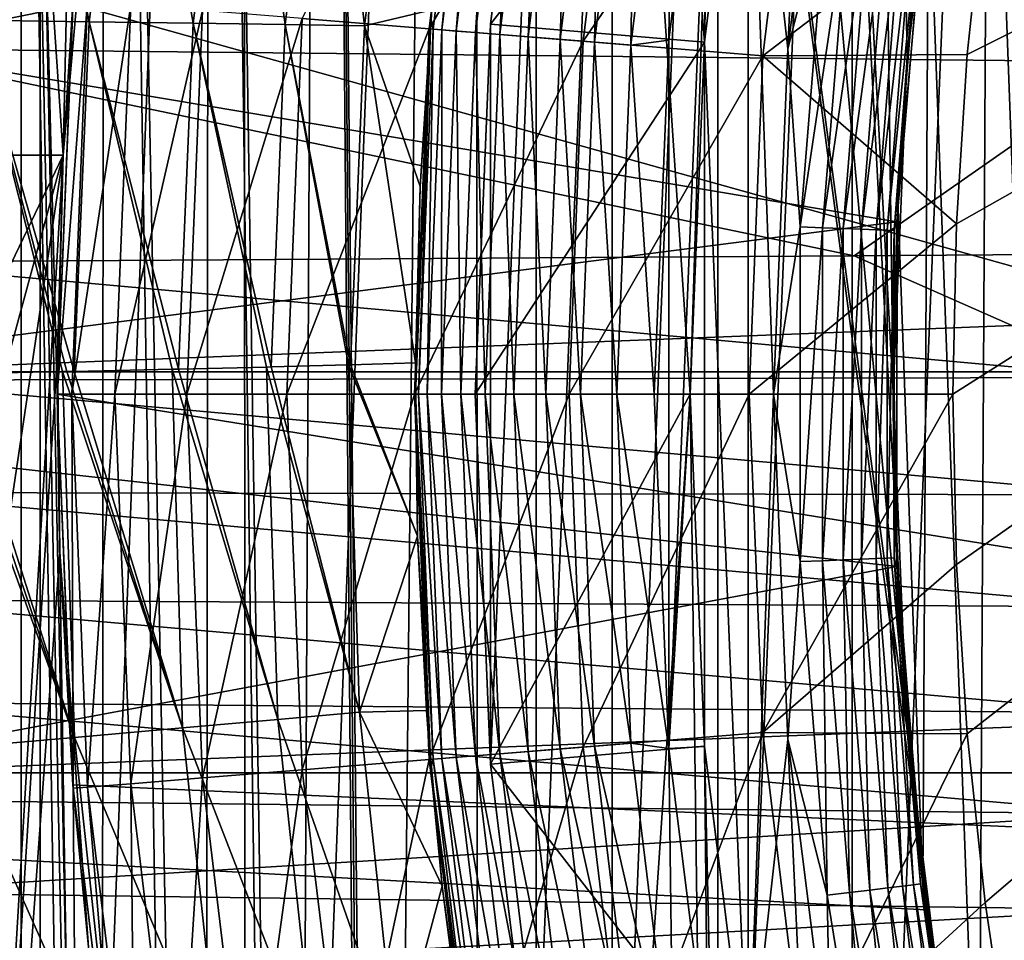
# Model space of a CAD drawing. Header units: metres. Extents: x -104 to 104, y -68 to 90.
# Tile 502 of 656: x -20.66 to -16.53, y 42 to 45.85. Entities that reach past the tile are written whole.
import ezdxf

# ---------------------------------------------------------------- set-up
doc = ezdxf.new("R2010")
doc.units = ezdxf.units.M
doc.layers.add('solid_FIT-BATH-153_SW0002', color=7, linetype='CONTINUOUS')

msp = doc.modelspace()

# ---------------------------------------------------------------- linework, layer by layer
at = {"layer": 'solid_FIT-BATH-153_SW0002'}
for points in [[(-17.204029, 59.550632, -4.703498), (-17.792608, 58.860416, -4.703498), (-16.999987, 44.293411, -4.703498)], [(-17.204029, 59.550632, -4.703498), (-16.941282, 45.696682, -4.703498), (-16.767113, 47.089844, -4.703498)], [(-17.204029, 59.550632, -4.703498), (-16.999987, 44.293411, -4.703498), (-16.941282, 45.696682, -4.703498)], [(-17.788935, 45.760307, 8.296501), (-17.657932, 59.023483, 8.296501), (-18.742653, 57.616692, 8.296501)], [(-17.788935, 45.760307, 8.296501), (-17.606535, 47.223522, 8.296501), (-17.657932, 59.023483, 8.296501)], [(-17.792608, 58.860416, -4.703498), (-18.352581, 58.14867, -4.703498), (-16.942484, 42.889103, -4.703498)], [(-17.792608, 58.860416, -4.703498), (-16.942484, 42.889103, -4.703498), (-16.999987, 44.293411, -4.703498)], [(-18.352581, 58.14867, -4.703498), (-18.885019, 57.414021, -4.703498), (-16.942484, 42.889103, -4.703498)], [(-18.742653, 57.616692, 8.296501), (-19.715815, 56.130165, 8.296501), (-19.714703, 32.439678, 8.296501)], [(-18.742653, 57.616692, 8.296501), (-19.714703, 32.439678, 8.296501), (-18.741398, 30.953238, 8.296501)], [(-17.85, 44.28587, 8.296501), (-18.742653, 57.616692, 8.296501), (-18.741398, 30.953238, 8.296501)], [(-17.85, 44.28587, 8.296501), (-17.788935, 45.760307, 8.296501), (-18.742653, 57.616692, 8.296501)], [(-18.885019, 57.414021, -4.703498), (-19.388058, 56.659203, -4.703498), (-19.145222, 31.785889, -4.703498)], [(-18.885019, 57.414021, -4.703498), (-19.145222, 31.785889, -4.703498), (-16.769373, 41.495667, -4.703498)], [(-18.885019, 57.414021, -4.703498), (-16.769373, 41.495667, -4.703498), (-16.942484, 42.889103, -4.703498)], [(-19.388058, 56.659203, -4.703498), (-19.860189, 55.886227, -4.703498), (-19.508188, 32.77861, -4.703498)], [(-19.388058, 56.659203, -4.703498), (-19.508188, 32.77861, -4.703498), (-19.184099, 31.90819, -4.703498)], [(-19.388058, 56.659203, -4.703498), (-19.164806, 31.84791, -4.703498), (-19.145222, 31.785889, -4.703498)], [(-19.388058, 56.659203, -4.703498), (-19.184099, 31.90819, -4.703498), (-19.164806, 31.84791, -4.703498)], [(-19.715815, 56.130165, 8.296501), (-20.571894, 54.571682, 8.296501), (-20.570929, 33.998077, 8.296501)], [(-19.715815, 56.130165, 8.296501), (-20.570929, 33.998077, 8.296501), (-19.714703, 32.439678, 8.296501)], [(-19.860189, 55.886227, -4.703498), (-20.302286, 55.093796, -4.703498), (-19.881319, 33.629669, -4.703498)], [(-19.860189, 55.886227, -4.703498), (-19.881319, 33.629669, -4.703498), (-19.551287, 32.884457, -4.703498)], [(-19.860189, 55.886227, -4.703498), (-19.551287, 32.884457, -4.703498), (-19.508188, 32.77861, -4.703498)], [(-20.302286, 55.093796, -4.703498), (-20.71257, 54.285229, -4.703498), (-20.314205, 34.456375, -4.703498)], [(-20.302286, 55.093796, -4.703498), (-20.314205, 34.456375, -4.703498), (-19.954416, 33.779957, -4.703498)], [(-20.302286, 55.093796, -4.703498), (-19.954416, 33.779957, -4.703498), (-19.881319, 33.629669, -4.703498)], [(-20.571894, 54.571682, 8.296501), (-21.30444, 52.952991, 8.296501), (-21.303623, 35.616695, 8.296501)], [(-20.571894, 54.571682, 8.296501), (-21.303623, 35.616695, 8.296501), (-20.570929, 33.998077, 8.296501)], [(-20.71257, 54.285229, -4.703498), (-20.803902, 35.251987, -4.703498), (-20.39381, 34.594349, -4.703498)], [(-20.71257, 54.285229, -4.703498), (-20.39381, 34.594349, -4.703498), (-20.314205, 34.456375, -4.703498)], [(-20.29458, 53.406811, 46.28442), (-20.475595, 45.285889, 43.296501), (-20.921442, 51.858166, 45.71463)], [(-20.331944, 46.9044, 43.891998), (-20.475595, 45.285889, 43.296501), (-20.29458, 53.406811, 46.28442)], [(-16.489872, 53.210293, 37.479431), (-16.489872, 35.361481, 37.479431), (-17.170835, 36.754303, 37.479431)], [(-16.489872, 53.210293, 37.479431), (-17.170835, 36.754303, 37.479431), (-17.170835, 51.817474, 37.479431)], [(-20.921442, 51.858166, 45.71463), (-20.475595, 45.285889, 43.296501), (-22.227516, 45.285889, 43.296501)], [(-17.170835, 51.817474, 37.479431), (-17.170835, 36.754303, 37.479431), (-17.734125, 38.198124, 37.479431)], [(-17.170835, 51.817474, 37.479431), (-17.734125, 38.198124, 37.479431), (-17.734125, 50.37365, 37.479431)], [(-6.5, 50.785889, 50.796501), (-16.734707, 44.9986, 50.796501), (-16.749968, 44.285889, 50.796501)], [(-6.5, 50.785889, 50.796501), (-16.749968, 44.285889, 50.796501), (-16.734707, 43.573174, 50.796501)], [(-6.5, 50.785889, 50.796501), (-16.689507, 45.707691, 50.796501), (-16.734707, 44.9986, 50.796501)], [(-6.5, 50.785889, 50.796501), (-16.734707, 43.573174, 50.796501), (-16.689507, 42.864082, 50.796501)], [(-6.5, 50.785889, 50.796501), (-16.614359, 46.4132, 50.796501), (-16.689507, 45.707691, 50.796501)], [(-6.5, 50.785889, 50.796501), (-16.689507, 42.864082, 50.796501), (-16.614359, 42.158569, 50.796501)], [(-6.5, 50.785889, 50.796501), (-16.614359, 42.158569, 50.796501), (-16.509022, 41.45533, 50.796501)], [(-17.734125, 50.37365, 37.479431), (-17.734125, 38.198124, 37.479431), (-18.176113, 39.682758, 37.479431)], [(-17.734125, 50.37365, 37.479431), (-18.176113, 39.682758, 37.479431), (-18.176113, 48.889015, 37.479431)], [(-20.651009, 38.304047, 37.796501), (-20.651012, 50.267715, 37.796501), (-20.875303, 49.430862, 37.796501)], [(-20.651009, 38.304047, 37.796501), (-20.393333, 37.476974, 37.796501), (-20.651012, 50.267715, 37.796501)], [(-20.5, 44.285889, 37.796501), (-20.651012, 50.267715, 37.796501), (-20.393333, 37.476974, 37.796501)], [(-20.433395, 45.936699, 37.796501), (-20.651012, 50.267715, 37.796501), (-20.5, 44.285889, 37.796501)], [(-20.875299, 39.140896, 37.796501), (-20.651009, 38.304047, 37.796501), (-20.875303, 49.430862, 37.796501)], [(-16.286783, 39.413715, -6.203498), (-16.232595, 49.335636, -6.203498), (-16.601229, 47.946217, -6.203498)], [(-18.176113, 48.889015, 37.479431), (-18.176113, 39.682758, 37.479431), (-18.494219, 41.199444, 37.479431)], [(-18.176113, 48.889015, 37.479431), (-18.494219, 41.199444, 37.479431), (-18.494219, 47.372334, 37.479431)], [(-17.4401, 45.731792, 7.096502), (-17.303858, 48.667538, 7.096502), (-17.606529, 47.223553, 7.096502)], [(-17.4401, 45.731792, 7.096502), (-17.261183, 47.166676, 7.096502), (-17.303858, 48.667538, 7.096502)], [(-16.640156, 40.806927, -6.203498), (-16.601229, 47.946217, -6.203498), (-16.851313, 46.529305, -6.203498)], [(-16.286783, 39.413715, -6.203498), (-16.601229, 47.946217, -6.203498), (-16.640156, 40.806927, -6.203498)], [(-19.474634, 45.85804, 45.265484), (-18.941921, 45.815033, 46.727985), (-18.757454, 47.334263, 46.727985)], [(-18.757454, 47.334263, 46.727985), (-18.941921, 45.815033, 46.727985), (-18.119225, 47.230541, 48.144478)], [(-18.494219, 47.372334, 37.479431), (-18.494219, 41.199444, 37.479431), (-18.685963, 42.737999, 37.479431)], [(-18.494219, 47.372334, 37.479431), (-18.685963, 42.737999, 37.479431), (-18.685963, 45.833775, 37.479431)], [(-18.685953, 45.83432, 36.796501), (-18.494219, 47.372334, 37.479431), (-18.685963, 45.833775, 37.479431)], [(-18.685953, 45.83432, 36.796501), (-18.494255, 47.37215, 36.796501), (-18.494219, 47.372334, 37.479431)], [(-17.606556, 47.223862, 35.896503), (-18.494255, 47.37215, 36.796501), (-18.685953, 45.83432, 36.796501)], [(-20.848488, 45.852184, 14.920527), (-20.663439, 47.30661, 14.934893), (-20.366219, 45.845055, 15.381968)], [(-20.663439, 47.30661, 14.934893), (-20.184126, 47.282608, 15.395994), (-20.366219, 45.845055, 15.381968)], [(-18.741997, 47.33176, 28.451694), (-18.926311, 45.813778, 28.451694), (-18.935106, 45.854897, 28.296501)], [(-18.889942, 45.810841, 28.604473), (-18.926311, 45.813778, 28.451694), (-18.741997, 47.33176, 28.451694)], [(-18.889942, 45.810841, 28.604473), (-18.741997, 47.33176, 28.451694), (-18.70598, 47.325905, 28.604473)], [(-18.889942, 45.810841, 28.604473), (-18.70598, 47.325905, 28.604473), (-18.830175, 45.806015, 28.749653)], [(-18.70598, 47.325905, 28.604473), (-18.646795, 47.316288, 28.749653), (-18.830175, 45.806015, 28.749653)], [(-18.830175, 45.806015, 28.749653), (-18.646795, 47.316288, 28.749653), (-18.748486, 45.799423, 28.883652)], [(-18.646795, 47.316288, 28.749653), (-18.565901, 47.303139, 28.883652), (-18.748486, 45.799423, 28.883652)], [(-18.748486, 45.799423, 28.883652), (-18.565901, 47.303139, 28.883652), (-18.646889, 45.791222, 29.003164)], [(-18.565901, 47.303139, 28.883652), (-18.465294, 47.286789, 29.003164), (-18.646889, 45.791222, 29.003164)], [(-20.366219, 45.845055, 15.381968), (-20.184126, 47.282608, 15.395994), (-19.931164, 45.838581, 15.889593)], [(-20.184126, 47.282608, 15.395994), (-19.751755, 47.26075, 15.90332), (-19.931164, 45.838581, 15.889593)], [(-19.931164, 45.838581, 15.889593), (-19.751755, 47.26075, 15.90332), (-19.546156, 45.832909, 16.437679)], [(-19.751755, 47.26075, 15.90332), (-19.369137, 47.241261, 16.45113), (-19.546156, 45.832909, 16.437679)], [(-18.646889, 45.791222, 29.003164), (-18.465294, 47.286789, 29.003164), (-18.527891, 45.781612, 29.105242)], [(-18.465294, 47.286789, 29.003164), (-18.347454, 47.267639, 29.105242), (-18.527891, 45.781612, 29.105242)], [(-18.527891, 45.781612, 29.105242), (-18.347454, 47.267639, 29.105242), (-18.394428, 45.77084, 29.187365)], [(-18.347454, 47.267639, 29.105242), (-18.215292, 47.246162, 29.187365), (-18.394428, 45.77084, 29.187365)], [(-19.546156, 45.832909, 16.437679), (-19.369137, 47.241261, 16.45113), (-19.213848, 45.828197, 17.020258)], [(-19.369137, 47.241261, 16.45113), (-19.038937, 47.224369, 17.033419), (-19.213848, 45.828197, 17.020258)], [(-19.213848, 45.828197, 17.020258), (-19.038937, 47.224369, 17.033419), (-18.9317, 45.895477, 17.62771)], [(-18.941921, 45.815033, 46.727985), (-18.297415, 45.763004, 48.144478), (-18.119225, 47.230541, 48.144478)], [(-17.789034, 45.759911, 35.896503), (-17.606556, 47.223862, 35.896503), (-18.685953, 45.83432, 36.796501)], [(-18.394428, 45.77084, 29.187365), (-18.215292, 47.246162, 29.187365), (-18.249796, 45.759163, 29.247509)], [(-18.119225, 47.230541, 48.144478), (-18.297415, 45.763004, 48.144478), (-17.374159, 47.109455, 49.506374)], [(-18.215292, 47.246162, 29.187365), (-18.072067, 47.222885, 29.247509), (-18.249796, 45.759163, 29.247509)], [(-18.249796, 45.759163, 29.247509), (-18.072067, 47.222885, 29.247509), (-18.097559, 45.746876, 29.284189)], [(-18.072067, 47.222885, 29.247509), (-17.921314, 47.198383, 29.284189), (-18.097559, 45.746876, 29.284189)], [(-17.938915, 42.8032, 29.296501), (-17.938919, 45.768539, 29.296501), (-17.755491, 47.241604, 29.296501)], [(-17.921314, 47.198383, 29.284189), (-17.755491, 47.241604, 29.296501), (-17.938919, 45.768539, 29.296501)], [(-17.938915, 42.8032, 29.296501), (-17.755491, 47.241604, 29.296501), (-17.85, 44.285904, 29.296501)], [(-17.755491, 47.241604, 29.296501), (-17.788933, 45.760342, 29.296501), (-17.85, 44.285904, 29.296501)], [(-17.606529, 47.223553, 29.296501), (-17.606556, 47.223862, 35.896503), (-17.789034, 45.759911, 35.896503)], [(-17.788933, 45.760342, 29.296501), (-17.606529, 47.223553, 29.296501), (-17.789034, 45.759911, 35.896503)], [(-17.606529, 47.223553, 7.096502), (-17.606535, 47.223522, 8.296501), (-17.788935, 45.760307, 8.296501)], [(-17.788933, 45.760342, 7.096502), (-17.606529, 47.223553, 7.096502), (-17.788935, 45.760307, 8.296501)], [(-17.755491, 47.241604, 29.296501), (-17.606529, 47.223553, 29.296501), (-17.788933, 45.760342, 29.296501)], [(-17.606535, 41.348255, 7.096502), (-17.606529, 47.223553, 7.096502), (-17.788933, 45.760342, 7.096502)], [(-17.5, 44.2859, 7.096502), (-17.606529, 47.223553, 7.096502), (-17.606535, 41.348255, 7.096502)], [(-17.5, 44.2859, 7.096502), (-17.4401, 45.731792, 7.096502), (-17.606529, 47.223553, 7.096502)], [(-18.097559, 45.746876, 29.284189), (-17.921314, 47.198383, 29.284189), (-17.938919, 45.768539, 29.296501)], [(-17.276144, 46.383591, 7.087009), (-17.261183, 47.166676, 7.096502), (-17.4401, 45.731792, 7.096502)], [(-18.297415, 45.763004, 48.144478), (-17.545023, 45.702263, 49.506374), (-17.374159, 47.109455, 49.506374)], [(-17.374159, 47.109455, 49.506374), (-17.545023, 45.702263, 49.506374), (-16.614359, 46.4132, 50.796501)], [(-16.851313, 46.529305, -6.203498), (-16.767113, 47.089844, -4.703498), (-16.941282, 45.696682, -4.703498)], [(-20.331944, 46.9044, 43.891998), (-20.43469, 45.920563, 69.796501), (-20.475595, 45.285889, 43.296501)], [(-21.330763, 46.855053, -22.297564), (-15.998079, 46.802681, -22.362556), (-21.330763, 45.732765, -22.283442)], [(-15.998079, 46.802681, -22.362556), (-15.998079, 45.677025, -22.349876), (-21.330763, 45.732765, -22.283442)], [(-6.5, 46.543247, 69.796501), (-6.5, 42.02853, 69.796501), (-20.43469, 45.920563, 69.796501)], [(-16.980547, 45.097271, -6.203498), (-16.851313, 46.529305, -6.203498), (-16.941282, 45.696682, -4.703498)], [(-16.87475, 42.226074, -6.203498), (-16.851313, 46.529305, -6.203498), (-16.980547, 45.097271, -6.203498)], [(-16.640156, 40.806927, -6.203498), (-16.851313, 46.529305, -6.203498), (-16.87475, 42.226074, -6.203498)], [(-16.862316, 46.445087, 1.296502), (-16.984623, 45.007114, 1.296502), (-22.935474, 46.009861, 1.296502)], [(-16.938757, 45.727589, 6.596502), (-16.984623, 45.007114, 1.296502), (-16.862316, 46.445087, 1.296502)], [(-16.938757, 45.727589, 6.596502), (-16.862316, 46.445087, 1.296502), (-16.862307, 46.44519, 6.596502)], [(-16.938757, 45.727589, 6.596502), (-16.862307, 46.44519, 6.596502), (-16.885588, 46.33617, 6.694047)], [(-17.545023, 45.702263, 49.506374), (-16.689507, 45.707691, 50.796501), (-16.614359, 46.4132, 50.796501)], [(-17.276144, 46.383591, 7.087009), (-17.4401, 45.731792, 7.096502), (-17.388918, 44.986637, 7.087009)], [(-17.276144, 46.383591, 7.087009), (-17.388918, 44.986637, 7.087009), (-17.182909, 46.372272, 7.058629)], [(-17.388918, 44.986637, 7.087009), (-17.295074, 44.982857, 7.058629), (-17.182909, 46.372272, 7.058629)], [(-17.182909, 46.372272, 7.058629), (-17.295074, 44.982857, 7.058629), (-17.09697, 46.361835, 7.012455)], [(-17.295074, 44.982857, 7.058629), (-17.208574, 44.97937, 7.012455), (-17.09697, 46.361835, 7.012455)], [(-17.09697, 46.361835, 7.012455), (-17.208574, 44.97937, 7.012455), (-17.021637, 46.352688, 6.950263)], [(-17.208574, 44.97937, 7.012455), (-17.13275, 44.976315, 6.950263), (-17.021637, 46.352688, 6.950263)], [(-17.021637, 46.352688, 6.950263), (-17.13275, 44.976315, 6.950263), (-16.95981, 46.345181, 6.87445)], [(-17.13275, 44.976315, 6.950263), (-17.070518, 44.973808, 6.87445), (-16.95981, 46.345181, 6.87445)], [(-16.95981, 46.345181, 6.87445), (-17.070518, 44.973808, 6.87445), (-16.913872, 46.339603, 6.787934)], [(-17.070518, 44.973808, 6.87445), (-17.024281, 44.971943, 6.787934), (-16.913872, 46.339603, 6.787934)], [(-16.913872, 46.339603, 6.787934), (-17.024281, 44.971943, 6.787934), (-16.885588, 46.33617, 6.694047)], [(-17.024281, 44.971943, 6.787934), (-16.995813, 44.970795, 6.694047), (-16.885588, 46.33617, 6.694047)], [(-16.938757, 45.727589, 6.596502), (-16.885588, 46.33617, 6.694047), (-16.995813, 44.970795, 6.694047)], [(-21.449781, 44.379948, 72.796501), (21.37652, 46.059441, 72.796501), (-21.37652, 46.059444, 72.796501)], [(-21.449781, 44.379948, 72.796501), (21.449781, 44.37994, 72.796501), (21.37652, 46.059441, 72.796501)], [(-16.984623, 45.007114, 1.296502), (-23.00013, 44.233639, 1.296502), (-22.935474, 46.009861, 1.296502)], [(-20.433527, 45.935413, 39.13728), (-20.433395, 45.936699, 37.796501), (-20.5, 44.285889, 37.796501)], [(-20.433527, 45.935413, 39.13728), (-20.5, 44.285889, 37.796501), (-20.5, 44.285889, 39.13728)], [(-20.433527, 45.935413, 39.13728), (-20.5, 44.285889, 39.13728), (-20.373228, 45.93058, 40.691639)], [(-20.5, 44.285889, 39.13728), (-20.439508, 44.285889, 40.691639), (-20.373228, 45.93058, 40.691639)], [(-20.43469, 45.920563, 69.796501), (-20.5, 44.285889, 69.796501), (-20.475595, 45.285889, 43.296501)], [(-6.5, 42.02853, 69.796501), (-20.5, 44.285889, 69.796501), (-20.43469, 45.920563, 69.796501)], [(-20.373228, 45.93058, 40.691639), (-20.439508, 44.285889, 40.691639), (-20.192463, 45.915989, 42.238136)], [(-20.439508, 44.285889, 40.691639), (-20.258154, 44.285889, 42.238136), (-20.192463, 45.915989, 42.238136)], [(-20.192463, 45.915989, 42.238136), (-20.258154, 44.285889, 42.238136), (-19.892326, 45.891758, 43.765839)], [(-20.258154, 44.285889, 42.238136), (-19.957041, 44.285889, 43.765839), (-19.892326, 45.891758, 43.765839)], [(-19.892326, 45.891758, 43.765839), (-19.957041, 44.285889, 43.765839), (-19.474634, 45.85804, 45.265484)], [(-19.213848, 45.828197, 17.020258), (-18.9317, 45.895477, 17.62771), (-18.980082, 45.155655, 17.623457)], [(-18.980082, 45.155655, 17.623457), (-18.9317, 45.895477, 17.62771), (-18.935106, 45.854897, 28.296501)], [(-20.848488, 45.852184, 14.920527), (-20.477829, 44.380219, 15.322448), (-20.913015, 44.371487, 14.911307)], [(-20.848488, 45.852184, 14.920527), (-20.429117, 44.381229, 15.373143), (-20.460503, 44.380577, 15.340362)], [(-20.848488, 45.852184, 14.920527), (-20.366219, 45.845055, 15.381968), (-20.429117, 44.381229, 15.373143)], [(-20.848488, 45.852184, 14.920527), (-20.460503, 44.380577, 15.340362), (-20.477829, 44.380219, 15.322448)], [(-19.957041, 44.285889, 43.765839), (-19.537991, 44.285889, 45.265484), (-19.474634, 45.85804, 45.265484)], [(-19.474634, 45.85804, 45.265484), (-19.537991, 44.285889, 45.265484), (-18.941921, 45.815033, 46.727985)], [(-18.987885, 44.285889, 28.451694), (-19, 44.285889, 28.296501), (-18.935106, 45.854897, 28.296501)], [(-18.980082, 45.155655, 17.623457), (-18.935106, 45.854897, 28.296501), (-19, 44.285889, 28.296501)], [(-18.926311, 45.813778, 28.451694), (-18.987885, 44.285889, 28.451694), (-18.935106, 45.854897, 28.296501)], [(-20.366219, 45.845055, 15.381968), (-20.018866, 44.390079, 15.845235), (-20.429117, 44.381229, 15.373143)], [(-20.366219, 45.845055, 15.381968), (-19.991911, 44.390682, 15.879429), (-20.018866, 44.390079, 15.845235)], [(-20.366219, 45.845055, 15.381968), (-19.931164, 45.838581, 15.889593), (-19.991911, 44.390682, 15.879429)], [(-19.931164, 45.838581, 15.889593), (-19.623222, 44.399376, 16.396835), (-19.991911, 44.390682, 15.879429)], [(-19.931164, 45.838581, 15.889593), (-19.604321, 44.399849, 16.426249), (-19.623222, 44.399376, 16.396835)], [(-19.931164, 45.838581, 15.889593), (-19.546156, 45.832909, 16.437679), (-19.604321, 44.399849, 16.426249)], [(-19.546156, 45.832909, 16.437679), (-19.280205, 44.408558, 16.989531), (-19.604321, 44.399849, 16.426249)], [(-19.546156, 45.832909, 16.437679), (-19.271297, 44.408817, 17.006882), (-19.280205, 44.408558, 16.989531)], [(-19.546156, 45.832909, 16.437679), (-19.213848, 45.828197, 17.020258), (-19.271297, 44.408817, 17.006882)], [(-19.537991, 44.285889, 45.265484), (-19.003544, 44.285889, 46.727985), (-18.941921, 45.815033, 46.727985)], [(-19.213848, 45.828197, 17.020258), (-18.999542, 44.417645, 17.613501), (-19.271297, 44.408817, 17.006882)], [(-19.213848, 45.828197, 17.020258), (-18.980082, 45.155655, 17.623457), (-18.999542, 44.417645, 17.613501)], [(-18.941921, 45.815033, 46.727985), (-19.003544, 44.285889, 46.727985), (-18.297415, 45.763004, 48.144478)], [(-18.951395, 44.285889, 28.604473), (-18.987885, 44.285889, 28.451694), (-18.926311, 45.813778, 28.451694)], [(-18.889942, 45.810841, 28.604473), (-18.951395, 44.285889, 28.604473), (-18.926311, 45.813778, 28.451694)], [(-18.889942, 45.810841, 28.604473), (-18.891434, 44.285889, 28.749653), (-18.951395, 44.285889, 28.604473)], [(-18.889942, 45.810841, 28.604473), (-18.830175, 45.806015, 28.749653), (-18.891434, 44.285889, 28.749653)], [(-18.75, 44.285889, 36.796501), (-18.685953, 45.83432, 36.796501), (-18.74992, 44.285889, 37.479431)], [(-17.789034, 45.759911, 35.896503), (-18.685953, 45.83432, 36.796501), (-18.75, 44.285889, 36.796501)], [(-18.685953, 45.83432, 36.796501), (-18.685963, 45.833775, 37.479431), (-18.74992, 44.285889, 37.479431)], [(-18.685963, 45.833775, 37.479431), (-18.685963, 42.737999, 37.479431), (-18.74992, 44.285889, 37.479431)], [(-18.830175, 45.806015, 28.749653), (-18.809479, 44.285889, 28.883652), (-18.891434, 44.285889, 28.749653)], [(-18.830175, 45.806015, 28.749653), (-18.748486, 45.799423, 28.883652), (-18.809479, 44.285889, 28.883652)], [(-18.748486, 45.799423, 28.883652), (-18.70755, 44.285889, 29.003164), (-18.809479, 44.285889, 28.883652)], [(-18.748486, 45.799423, 28.883652), (-18.646889, 45.791222, 29.003164), (-18.70755, 44.285889, 29.003164)], [(-18.646889, 45.791222, 29.003164), (-18.588167, 44.285889, 29.105242), (-18.70755, 44.285889, 29.003164)], [(-18.646889, 45.791222, 29.003164), (-18.527891, 45.781612, 29.105242), (-18.588167, 44.285889, 29.105242)], [(-18.527891, 45.781612, 29.105242), (-18.454271, 44.285889, 29.187365), (-18.588167, 44.285889, 29.105242)], [(-18.527891, 45.781612, 29.105242), (-18.394428, 45.77084, 29.187365), (-18.454271, 44.285889, 29.187365)], [(-18.394428, 45.77084, 29.187365), (-18.309166, 44.285889, 29.247509), (-18.454271, 44.285889, 29.187365)], [(-18.394428, 45.77084, 29.187365), (-18.249796, 45.759163, 29.247509), (-18.309166, 44.285889, 29.247509)], [(-18.097559, 45.746876, 29.284189), (-17.938919, 45.768539, 29.296501), (-18, 44.285889, 29.296501)], [(-17.938915, 42.8032, 29.296501), (-18, 44.285889, 29.296501), (-17.938919, 45.768539, 29.296501)], [(-21.330763, 45.732765, -22.283442), (-17.163412, 44.864388, -22.31996), (-21.345097, 44.838509, -22.262926)], [(-21.330763, 45.732765, -22.283442), (-15.998079, 45.677025, -22.349876), (-17.163412, 44.864388, -22.31996)], [(-19.003544, 44.285889, 46.727985), (-18.356941, 44.285889, 48.144478), (-18.297415, 45.763004, 48.144478)], [(-17.85, 44.285889, 35.896503), (-17.789034, 45.759911, 35.896503), (-18.75, 44.285889, 36.796501)], [(-18.297415, 45.763004, 48.144478), (-18.356941, 44.285889, 48.144478), (-17.545023, 45.702263, 49.506374)], [(-18.249796, 45.759163, 29.247509), (-18.156435, 44.285889, 29.284189), (-18.309166, 44.285889, 29.247509)], [(-18.249796, 45.759163, 29.247509), (-18.097559, 45.746876, 29.284189), (-18.156435, 44.285889, 29.284189)], [(-18.156435, 44.285889, 29.284189), (-18.097559, 45.746876, 29.284189), (-18, 44.285889, 29.296501)], [(-17.788933, 45.760342, 29.296501), (-17.789034, 45.759911, 35.896503), (-17.85, 44.285889, 35.896503)], [(-17.85, 44.285904, 29.296501), (-17.788933, 45.760342, 29.296501), (-17.85, 44.285889, 35.896503)], [(-17.788933, 45.760342, 7.096502), (-17.788935, 45.760307, 8.296501), (-17.85, 44.28587, 8.296501)], [(-17.85, 44.285904, 7.096502), (-17.788933, 45.760342, 7.096502), (-17.85, 44.28587, 8.296501)], [(-17.788935, 42.81147, 7.096502), (-17.788933, 45.760342, 7.096502), (-17.85, 44.285904, 7.096502)], [(-17.606535, 41.348255, 7.096502), (-17.788933, 45.760342, 7.096502), (-17.788935, 42.81147, 7.096502)], [(-17.388918, 44.986637, 7.087009), (-17.4401, 45.731792, 7.096502), (-17.5, 44.2859, 7.096502)], [(-16.984682, 45.007389, 6.596502), (-16.938757, 45.727589, 6.596502), (-16.995813, 44.970795, 6.694047)], [(-16.984682, 45.007389, 6.596502), (-16.984623, 45.007114, 1.296502), (-16.938757, 45.727589, 6.596502)], [(-18.356941, 44.285889, 48.144478), (-17.6021, 44.285889, 49.506374), (-17.545023, 45.702263, 49.506374)], [(-17.545023, 45.702263, 49.506374), (-17.6021, 44.285889, 49.506374), (-16.734707, 44.9986, 50.796501)], [(-17.545023, 45.702263, 49.506374), (-16.734707, 44.9986, 50.796501), (-16.689507, 45.707691, 50.796501)], [(-16.980547, 45.097271, -6.203498), (-16.941282, 45.696682, -4.703498), (-16.999987, 44.293411, -4.703498)], [(-15.998079, 45.677025, -22.349876), (-16.002024, 44.873047, -22.33366), (-17.163412, 44.864388, -22.31996)], [(-22.118082, 41.867146, 43.296501), (-22.227516, 45.285889, 43.296501), (-20.475595, 45.285889, 43.296501)], [(-21.866865, 40.174686, 43.296501), (-22.118082, 41.867146, 43.296501), (-20.475595, 45.285889, 43.296501)], [(-21.486008, 38.505455, 43.296501), (-21.866865, 40.174686, 43.296501), (-20.475595, 45.285889, 43.296501)], [(-20.978067, 36.871056, 43.296501), (-21.486008, 38.505455, 43.296501), (-20.475595, 45.285889, 43.296501)], [(-20.978067, 36.871056, 43.296501), (-20.475595, 45.285889, 43.296501), (-20.499212, 44.454445, 43.296501)], [(-20.5, 44.285889, 69.796501), (-20.499212, 44.454445, 43.296501), (-20.475595, 45.285889, 43.296501)], [(-18.999542, 44.417645, 17.613501), (-18.980082, 45.155655, 17.623457), (-19, 44.285889, 28.296501)], [(-16.988413, 43.659977, -6.203498), (-16.980547, 45.097271, -6.203498), (-16.999987, 44.293411, -4.703498)], [(-16.87475, 42.226074, -6.203498), (-16.980547, 45.097271, -6.203498), (-16.988413, 43.659977, -6.203498)], [(-16.984623, 45.007114, 1.296502), (-16.984625, 43.564724, 1.296502), (-23.00013, 44.233639, 1.296502)], [(-17.6021, 44.285889, 49.506374), (-16.749968, 44.285889, 50.796501), (-16.734707, 44.9986, 50.796501)], [(-17.388918, 44.986637, 7.087009), (-17.5, 44.2859, 7.096502), (-17.388918, 43.58514, 7.087009)], [(-17.388918, 44.986637, 7.087009), (-17.388918, 43.58514, 7.087009), (-17.295074, 44.982857, 7.058629)], [(-17.388918, 43.58514, 7.087009), (-17.295074, 43.588921, 7.058629), (-17.295074, 44.982857, 7.058629)], [(-17.295074, 44.982857, 7.058629), (-17.295074, 43.588921, 7.058629), (-17.208574, 44.97937, 7.012455)], [(-17, 44.285889, 6.596502), (-16.984623, 45.007114, 1.296502), (-16.984682, 45.007389, 6.596502)], [(-17, 44.285889, 6.596502), (-16.984682, 45.007389, 6.596502), (-16.995813, 44.970795, 6.694047)], [(-16.984682, 43.564388, 6.596502), (-16.984623, 45.007114, 1.296502), (-17, 44.285889, 6.596502)], [(-16.984682, 43.564388, 6.596502), (-16.984625, 43.564724, 1.296502), (-16.984623, 45.007114, 1.296502)], [(-17.295074, 43.588921, 7.058629), (-17.208574, 43.592407, 7.012455), (-17.208574, 44.97937, 7.012455)], [(-17.208574, 44.97937, 7.012455), (-17.208574, 43.592407, 7.012455), (-17.13275, 44.976315, 6.950263)], [(-17.208574, 43.592407, 7.012455), (-17.13275, 43.595463, 6.950263), (-17.13275, 44.976315, 6.950263)], [(-17.13275, 44.976315, 6.950263), (-17.13275, 43.595463, 6.950263), (-17.070518, 44.973808, 6.87445)], [(-17.13275, 43.595463, 6.950263), (-17.070518, 43.597969, 6.87445), (-17.070518, 44.973808, 6.87445)], [(-17.070518, 44.973808, 6.87445), (-17.070518, 43.597969, 6.87445), (-17.024281, 44.971943, 6.787934)], [(-17.070518, 43.597969, 6.87445), (-17.024281, 43.599834, 6.787934), (-17.024281, 44.971943, 6.787934)], [(-17.024281, 44.971943, 6.787934), (-17.024281, 43.599834, 6.787934), (-16.995813, 44.970795, 6.694047)], [(-17.024281, 43.599834, 6.787934), (-16.995813, 43.600979, 6.694047), (-16.995813, 44.970795, 6.694047)], [(-17, 44.285889, 6.596502), (-16.995813, 44.970795, 6.694047), (-16.995813, 43.600979, 6.694047)], [(-16.00918, 44.355999, -22.318026), (-21.345097, 44.838509, -22.262926), (-17.163412, 44.864388, -22.31996)], [(-16.00918, 44.355999, -22.318026), (-17.163412, 44.864388, -22.31996), (-16.002024, 44.873047, -22.33366)], [(-16.00918, 44.355999, -22.318026), (-21.347351, 44.344879, -22.246088), (-21.345097, 44.838509, -22.262926)], [(-20.978067, 36.871056, 43.296501), (-20.499212, 44.454445, 43.296501), (-20.489319, 43.625065, 43.296501)], [(-20.5, 44.285889, 69.796501), (-20.489319, 43.625065, 43.296501), (-20.499212, 44.454445, 43.296501)], [(-19.604321, 44.399849, 16.426249), (-19.280205, 44.408558, 16.989531), (-19.234663, 42.955109, 16.986839)], [(-19.280205, 44.408558, 16.989531), (-19.271297, 44.408817, 17.006882), (-18.990717, 43.692055, 17.608713)], [(-19.234663, 42.955109, 16.986839), (-19.280205, 44.408558, 16.989531), (-18.990717, 43.692055, 17.608713)], [(-19.271297, 44.408817, 17.006882), (-18.999542, 44.417645, 17.613501), (-18.990717, 43.692055, 17.608713)], [(-18.990717, 43.692055, 17.608713), (-18.999542, 44.417645, 17.613501), (-19, 44.285889, 28.296501)], [(-21.391287, 42.700951, 72.796501), (21.449781, 44.37994, 72.796501), (-21.449781, 44.379948, 72.796501)], [(-21.391287, 42.700951, 72.796501), (21.391285, 42.700928, 72.796501), (21.449781, 44.37994, 72.796501)], [(-20.981005, 44.370155, 14.853166), (-20.949005, 44.370781, 14.880342), (-20.427523, 42.849182, 15.319731)], [(-20.92885, 42.805523, 14.850379), (-20.981005, 44.370155, 14.853166), (-20.427523, 42.849182, 15.319731)], [(-20.949005, 44.370781, 14.880342), (-20.913015, 44.371487, 14.911307), (-20.427523, 42.849182, 15.319731)], [(-20.913015, 44.371487, 14.911307), (-20.477829, 44.380219, 15.322448), (-20.427523, 42.849182, 15.319731)], [(-20.477829, 44.380219, 15.322448), (-20.460503, 44.380577, 15.340362), (-19.975115, 42.88887, 15.836489)], [(-20.427523, 42.849182, 15.319731), (-20.477829, 44.380219, 15.322448), (-19.975115, 42.88887, 15.836489)], [(-20.460503, 44.380577, 15.340362), (-20.429117, 44.381229, 15.373143), (-19.975115, 42.88887, 15.836489)], [(-20.429117, 44.381229, 15.373143), (-20.018866, 44.390079, 15.845235), (-19.975115, 42.88887, 15.836489)], [(-20.018866, 44.390079, 15.845235), (-19.991911, 44.390682, 15.879429), (-19.57625, 42.924229, 16.394159)], [(-19.975115, 42.88887, 15.836489), (-20.018866, 44.390079, 15.845235), (-19.57625, 42.924229, 16.394159)], [(-19.991911, 44.390682, 15.879429), (-19.623222, 44.399376, 16.396835), (-19.57625, 42.924229, 16.394159)], [(-19.623222, 44.399376, 16.396835), (-19.604321, 44.399849, 16.426249), (-19.234663, 42.955109, 16.986839)], [(-19.57625, 42.924229, 16.394159), (-19.623222, 44.399376, 16.396835), (-19.234663, 42.955109, 16.986839)], [(-16.00918, 44.355999, -22.318026), (-16.00918, 43.863968, -22.297987), (-21.347351, 44.344879, -22.246088)], [(-16.00918, 43.863968, -22.297987), (-21.347351, 43.873726, -22.224869), (-21.347351, 44.344879, -22.246088)], [(-20.433395, 42.635078, 37.796501), (-20.5, 44.285889, 37.796501), (-20.393333, 37.476974, 37.796501)], [(-20.5, 44.285889, 39.13728), (-20.5, 44.285889, 37.796501), (-20.433395, 42.635078, 37.796501)], [(-20.433516, 42.636204, 39.13728), (-20.5, 44.285889, 39.13728), (-20.433395, 42.635078, 37.796501)], [(-20.433516, 42.636204, 39.13728), (-20.439508, 44.285889, 40.691639), (-20.5, 44.285889, 39.13728)], [(-20.5, 44.285889, 69.796501), (-20.43469, 42.651215, 69.796501), (-20.489319, 43.625065, 43.296501)], [(-6.5, 42.02853, 69.796501), (-20.43469, 42.651215, 69.796501), (-20.5, 44.285889, 69.796501)], [(-20.373199, 42.640831, 40.691639), (-20.258154, 44.285889, 42.238136), (-20.439508, 44.285889, 40.691639)], [(-20.433516, 42.636204, 39.13728), (-20.373199, 42.640831, 40.691639), (-20.439508, 44.285889, 40.691639)], [(-20.373199, 42.640831, 40.691639), (-20.192434, 42.655426, 42.238136), (-20.258154, 44.285889, 42.238136)], [(-20.192434, 42.655426, 42.238136), (-19.957041, 44.285889, 43.765839), (-20.258154, 44.285889, 42.238136)], [(-20.192434, 42.655426, 42.238136), (-19.892298, 42.679661, 43.765839), (-19.957041, 44.285889, 43.765839)], [(-19.892298, 42.679661, 43.765839), (-19.537991, 44.285889, 45.265484), (-19.957041, 44.285889, 43.765839)], [(-19.892298, 42.679661, 43.765839), (-19.474606, 42.713387, 45.265484), (-19.537991, 44.285889, 45.265484)], [(-19.474606, 42.713387, 45.265484), (-19.003544, 44.285889, 46.727985), (-19.537991, 44.285889, 45.265484)], [(-19.474606, 42.713387, 45.265484), (-18.941895, 42.756401, 46.727985), (-19.003544, 44.285889, 46.727985)], [(-18.941895, 42.756401, 46.727985), (-18.356941, 44.285889, 48.144478), (-19.003544, 44.285889, 46.727985)], [(-18.926311, 42.757999, 28.451694), (-19, 44.285889, 28.296501), (-18.987885, 44.285889, 28.451694)], [(-18.990717, 43.692055, 17.608713), (-19, 44.285889, 28.296501), (-18.935108, 42.716923, 28.296501)], [(-18.926311, 42.757999, 28.451694), (-18.935108, 42.716923, 28.296501), (-19, 44.285889, 28.296501)], [(-18.889942, 42.760933, 28.604473), (-18.987885, 44.285889, 28.451694), (-18.951395, 44.285889, 28.604473)], [(-18.926311, 42.757999, 28.451694), (-18.987885, 44.285889, 28.451694), (-18.889942, 42.760933, 28.604473)], [(-18.830175, 42.765759, 28.749653), (-18.951395, 44.285889, 28.604473), (-18.891434, 44.285889, 28.749653)], [(-18.889942, 42.760933, 28.604473), (-18.951395, 44.285889, 28.604473), (-18.830175, 42.765759, 28.749653)], [(-18.941895, 42.756401, 46.727985), (-18.297388, 42.808441, 48.144478), (-18.356941, 44.285889, 48.144478)], [(-18.748486, 42.772354, 28.883652), (-18.891434, 44.285889, 28.749653), (-18.809479, 44.285889, 28.883652)], [(-18.830175, 42.765759, 28.749653), (-18.891434, 44.285889, 28.749653), (-18.748486, 42.772354, 28.883652)], [(-18.646889, 42.780556, 29.003164), (-18.809479, 44.285889, 28.883652), (-18.70755, 44.285889, 29.003164)], [(-18.748486, 42.772354, 28.883652), (-18.809479, 44.285889, 28.883652), (-18.646889, 42.780556, 29.003164)], [(-18.75, 44.285889, 36.796501), (-18.74992, 44.285889, 37.479431), (-18.685963, 42.737999, 37.479431)], [(-18.685953, 42.737457, 36.796501), (-18.75, 44.285889, 36.796501), (-18.685963, 42.737999, 37.479431)], [(-17.85, 44.285889, 35.896503), (-18.75, 44.285889, 36.796501), (-18.685953, 42.737457, 36.796501)], [(-17.85, 44.28587, 8.296501), (-18.741398, 30.953238, 8.296501), (-17.656555, 29.546558, 8.296501)], [(-18.527891, 42.790161, 29.105242), (-18.70755, 44.285889, 29.003164), (-18.588167, 44.285889, 29.105242)], [(-18.646889, 42.780556, 29.003164), (-18.70755, 44.285889, 29.003164), (-18.527891, 42.790161, 29.105242)], [(-17.789034, 42.811867, 35.896503), (-17.85, 44.285889, 35.896503), (-18.685953, 42.737457, 36.796501)], [(-18.394428, 42.800938, 29.187365), (-18.588167, 44.285889, 29.105242), (-18.454271, 44.285889, 29.187365)], [(-18.527891, 42.790161, 29.105242), (-18.588167, 44.285889, 29.105242), (-18.394428, 42.800938, 29.187365)], [(-18.249796, 42.812611, 29.247509), (-18.454271, 44.285889, 29.187365), (-18.309166, 44.285889, 29.247509)], [(-18.394428, 42.800938, 29.187365), (-18.454271, 44.285889, 29.187365), (-18.249796, 42.812611, 29.247509)], [(-18.297388, 42.808441, 48.144478), (-17.6021, 44.285889, 49.506374), (-18.356941, 44.285889, 48.144478)], [(-18.097559, 42.824902, 29.284189), (-18.309166, 44.285889, 29.247509), (-18.156435, 44.285889, 29.284189)], [(-18.249796, 42.812611, 29.247509), (-18.309166, 44.285889, 29.247509), (-18.097559, 42.824902, 29.284189)], [(-18.297388, 42.808441, 48.144478), (-17.544998, 42.869198, 49.506374), (-17.6021, 44.285889, 49.506374)], [(-18.156435, 44.285889, 29.284189), (-18, 44.285889, 29.296501), (-17.938915, 42.8032, 29.296501)], [(-18.097559, 42.824902, 29.284189), (-18.156435, 44.285889, 29.284189), (-17.938915, 42.8032, 29.296501)], [(-17.938915, 42.8032, 29.296501), (-17.85, 44.285904, 29.296501), (-17.788935, 42.81147, 29.296501)], [(-17.85, 44.285904, 29.296501), (-17.85, 44.285889, 35.896503), (-17.789034, 42.811867, 35.896503)], [(-17.788935, 42.81147, 29.296501), (-17.85, 44.285904, 29.296501), (-17.789034, 42.811867, 35.896503)], [(-17.85, 44.285904, 7.096502), (-17.85, 44.28587, 8.296501), (-17.788933, 42.811436, 8.296501)], [(-17.788935, 42.81147, 7.096502), (-17.85, 44.285904, 7.096502), (-17.788933, 42.811436, 8.296501)], [(-17.788933, 42.811436, 8.296501), (-17.85, 44.28587, 8.296501), (-17.656555, 29.546558, 8.296501)], [(-17.440102, 42.840004, 7.096502), (-17.5, 44.2859, 7.096502), (-17.606535, 41.348255, 7.096502)], [(-17.544998, 42.869198, 49.506374), (-16.749968, 44.285889, 50.796501), (-17.6021, 44.285889, 49.506374)], [(-17.544998, 42.869198, 49.506374), (-16.734707, 43.573174, 50.796501), (-16.749968, 44.285889, 50.796501)], [(-17.388918, 43.58514, 7.087009), (-17.5, 44.2859, 7.096502), (-17.440102, 42.840004, 7.096502)], [(-16.984682, 43.564388, 6.596502), (-17, 44.285889, 6.596502), (-16.995813, 43.600979, 6.694047)], [(-16.988413, 43.659977, -6.203498), (-16.999987, 44.293411, -4.703498), (-16.942484, 42.889103, -4.703498)], [(-16.984625, 43.564724, 1.296502), (-22.927406, 42.458752, 1.296502), (-23.00013, 44.233639, 1.296502)], [(-16.00918, 43.396049, -22.272655), (-21.347351, 43.424355, -22.198523), (-21.347351, 43.873726, -22.224869)], [(-16.00918, 43.863968, -22.297987), (-16.00918, 43.396049, -22.272655), (-21.347351, 43.873726, -22.224869)], [(-19.234663, 42.955109, 16.986839), (-18.990717, 43.692055, 17.608713), (-18.953753, 42.961037, 17.605124)], [(-18.953753, 42.961037, 17.605124), (-18.990717, 43.692055, 17.608713), (-18.935108, 42.716923, 28.296501)], [(-20.978067, 36.871056, 43.296501), (-20.489319, 43.625065, 43.296501), (-20.368814, 41.970932, 43.296501)], [(-20.43469, 42.651215, 69.796501), (-20.368814, 41.970932, 43.296501), (-20.489319, 43.625065, 43.296501)], [(-16.87475, 42.226074, -6.203498), (-16.988413, 43.659977, -6.203498), (-16.942484, 42.889103, -4.703498)], [(-17.388918, 43.58514, 7.087009), (-17.440102, 42.840004, 7.096502), (-17.276144, 42.188183, 7.087009)], [(-17.388918, 43.58514, 7.087009), (-17.276144, 42.188183, 7.087009), (-17.295074, 43.588921, 7.058629)], [(-17.295074, 43.588921, 7.058629), (-17.182909, 42.199505, 7.058629), (-17.208574, 43.592407, 7.012455)], [(-17.276144, 42.188183, 7.087009), (-17.182909, 42.199505, 7.058629), (-17.295074, 43.588921, 7.058629)], [(-17.208574, 43.592407, 7.012455), (-17.09697, 42.209942, 7.012455), (-17.13275, 43.595463, 6.950263)], [(-17.182909, 42.199505, 7.058629), (-17.09697, 42.209942, 7.012455), (-17.208574, 43.592407, 7.012455)], [(-17.13275, 43.595463, 6.950263), (-17.021637, 42.219086, 6.950263), (-17.070518, 43.597969, 6.87445)], [(-17.09697, 42.209942, 7.012455), (-17.021637, 42.219086, 6.950263), (-17.13275, 43.595463, 6.950263)], [(-17.070518, 43.597969, 6.87445), (-16.95981, 42.226593, 6.87445), (-17.024281, 43.599834, 6.787934)], [(-17.021637, 42.219086, 6.950263), (-16.95981, 42.226593, 6.87445), (-17.070518, 43.597969, 6.87445)], [(-17.024281, 43.599834, 6.787934), (-16.913872, 42.232174, 6.787934), (-16.995813, 43.600979, 6.694047)], [(-16.95981, 42.226593, 6.87445), (-16.913872, 42.232174, 6.787934), (-17.024281, 43.599834, 6.787934)], [(-16.984682, 43.564388, 6.596502), (-16.995813, 43.600979, 6.694047), (-16.885588, 42.235607, 6.694047)], [(-16.913872, 42.232174, 6.787934), (-16.885588, 42.235607, 6.694047), (-16.995813, 43.600979, 6.694047)], [(-16.984625, 43.564724, 1.296502), (-16.862324, 42.126736, 1.296502), (-22.927406, 42.458752, 1.296502)], [(-17.544998, 42.869198, 49.506374), (-16.689507, 42.864082, 50.796501), (-16.734707, 43.573174, 50.796501)], [(-16.938757, 42.844189, 6.596502), (-16.984625, 43.564724, 1.296502), (-16.984682, 43.564388, 6.596502)], [(-16.938757, 42.844189, 6.596502), (-16.984682, 43.564388, 6.596502), (-16.885588, 42.235607, 6.694047)], [(-16.862307, 42.126587, 6.596502), (-16.862324, 42.126736, 1.296502), (-16.984625, 43.564724, 1.296502)], [(-16.862307, 42.126587, 6.596502), (-16.984625, 43.564724, 1.296502), (-16.938757, 42.844189, 6.596502)], [(-16.00918, 42.951431, -22.241261), (-21.347351, 42.996109, -22.166361), (-21.347351, 43.424355, -22.198523)], [(-16.00918, 43.396049, -22.272655), (-16.00918, 42.951431, -22.241261), (-21.347351, 43.424355, -22.198523)], [(-16.00918, 42.529305, -22.203035), (-21.347351, 42.588329, -22.127697), (-21.347351, 42.996109, -22.166361)], [(-16.00918, 42.951431, -22.241261), (-16.00918, 42.529305, -22.203035), (-21.347351, 42.996109, -22.166361)], [(-19.975115, 42.88887, 15.836489), (-19.57625, 42.924229, 16.394159), (-19.419193, 41.453411, 16.390751)], [(-19.57625, 42.924229, 16.394159), (-19.234663, 42.955109, 16.986839), (-19.080639, 41.507454, 16.983404)], [(-19.419193, 41.453411, 16.390751), (-19.57625, 42.924229, 16.394159), (-19.080639, 41.507454, 16.983404)], [(-19.234663, 42.955109, 16.986839), (-18.953753, 42.961037, 17.605124), (-18.887976, 42.225693, 17.602737)], [(-19.080639, 41.507454, 16.983404), (-19.234663, 42.955109, 16.986839), (-18.887976, 42.225693, 17.602737)], [(-18.887976, 42.225693, 17.602737), (-18.953753, 42.961037, 17.605124), (-18.935108, 42.716923, 28.296501)], [(-20.427523, 42.849182, 15.319731), (-19.975115, 42.88887, 15.836489), (-19.814531, 41.390636, 15.833093)], [(-19.814531, 41.390636, 15.833093), (-19.975115, 42.88887, 15.836489), (-19.419193, 41.453411, 16.390751)], [(-16.87475, 42.226074, -6.203498), (-16.942484, 42.889103, -4.703498), (-16.769373, 41.495667, -4.703498)], [(-20.92885, 42.805523, 14.850379), (-20.427523, 42.849182, 15.319731), (-20.262936, 41.319546, 15.316334)], [(-20.262936, 41.319546, 15.316334), (-20.427523, 42.849182, 15.319731), (-19.814531, 41.390636, 15.833093)], [(-18.297388, 42.808441, 48.144478), (-18.119171, 41.340908, 48.144478), (-17.544998, 42.869198, 49.506374)], [(-18.119171, 41.340908, 48.144478), (-17.374109, 41.462009, 49.506374), (-17.544998, 42.869198, 49.506374)], [(-17.440102, 42.840004, 7.096502), (-17.606535, 41.348255, 7.096502), (-17.303865, 39.904263, 7.096502)], [(-17.544998, 42.869198, 49.506374), (-17.374109, 41.462009, 49.506374), (-16.689507, 42.864082, 50.796501)], [(-17.261185, 41.405117, 7.096502), (-17.440102, 42.840004, 7.096502), (-17.303865, 39.904263, 7.096502)], [(-17.276144, 42.188183, 7.087009), (-17.440102, 42.840004, 7.096502), (-17.261185, 41.405117, 7.096502)], [(-17.374109, 41.462009, 49.506374), (-16.614359, 42.158569, 50.796501), (-16.689507, 42.864082, 50.796501)], [(-16.862307, 42.126587, 6.596502), (-16.938757, 42.844189, 6.596502), (-16.885588, 42.235607, 6.694047)], [(-20.759829, 41.240841, 14.846967), (-20.92885, 42.805523, 14.850379), (-20.262936, 41.319546, 15.316334)], [(-18.941895, 42.756401, 46.727985), (-18.757399, 41.237175, 46.727985), (-18.297388, 42.808441, 48.144478)], [(-18.757399, 41.237175, 46.727985), (-18.119171, 41.340908, 48.144478), (-18.297388, 42.808441, 48.144478)], [(-17.606556, 41.347912, 35.896503), (-17.789034, 42.811867, 35.896503), (-18.685953, 42.737457, 36.796501)], [(-18.527891, 42.790161, 29.105242), (-18.394428, 42.800938, 29.187365), (-18.215292, 41.325615, 29.187365)], [(-18.394428, 42.800938, 29.187365), (-18.249796, 42.812611, 29.247509), (-18.072067, 41.348892, 29.247509)], [(-18.215292, 41.325615, 29.187365), (-18.394428, 42.800938, 29.187365), (-18.072067, 41.348892, 29.247509)], [(-18.249796, 42.812611, 29.247509), (-18.097559, 42.824902, 29.284189), (-17.921314, 41.37339, 29.284189)], [(-18.072067, 41.348892, 29.247509), (-18.249796, 42.812611, 29.247509), (-17.921314, 41.37339, 29.284189)], [(-17.921314, 41.37339, 29.284189), (-18.097559, 42.824902, 29.284189), (-17.938915, 42.8032, 29.296501)], [(-17.755482, 41.330116, 29.296501), (-17.938915, 42.8032, 29.296501), (-17.788935, 42.81147, 29.296501)], [(-17.921314, 41.37339, 29.284189), (-17.938915, 42.8032, 29.296501), (-17.755482, 41.330116, 29.296501)], [(-17.788935, 42.81147, 29.296501), (-17.789034, 42.811867, 35.896503), (-17.606556, 41.347912, 35.896503)], [(-17.606535, 41.348255, 29.296501), (-17.788935, 42.81147, 29.296501), (-17.606556, 41.347912, 35.896503)], [(-17.755482, 41.330116, 29.296501), (-17.788935, 42.81147, 29.296501), (-17.606535, 41.348255, 29.296501)], [(-17.788935, 42.81147, 7.096502), (-17.788933, 42.811436, 8.296501), (-17.606529, 41.348225, 8.296501)], [(-17.606535, 41.348255, 7.096502), (-17.788935, 42.81147, 7.096502), (-17.606529, 41.348225, 8.296501)], [(-17.606529, 41.348225, 8.296501), (-17.788933, 42.811436, 8.296501), (-17.656555, 29.546558, 8.296501)], [(-19.474606, 42.713387, 45.265484), (-19.284924, 41.151436, 45.265484), (-18.941895, 42.756401, 46.727985)], [(-19.284924, 41.151436, 45.265484), (-18.757399, 41.237175, 46.727985), (-18.941895, 42.756401, 46.727985)], [(-18.741997, 41.240017, 28.451694), (-18.935108, 42.716923, 28.296501), (-18.926311, 42.757999, 28.451694)], [(-18.926311, 42.757999, 28.451694), (-18.889942, 42.760933, 28.604473), (-18.70598, 41.245869, 28.604473)], [(-18.741997, 41.240017, 28.451694), (-18.926311, 42.757999, 28.451694), (-18.70598, 41.245869, 28.604473)], [(-18.889942, 42.760933, 28.604473), (-18.830175, 42.765759, 28.749653), (-18.646795, 41.255489, 28.749653)], [(-18.70598, 41.245869, 28.604473), (-18.889942, 42.760933, 28.604473), (-18.646795, 41.255489, 28.749653)], [(-18.830175, 42.765759, 28.749653), (-18.748486, 42.772354, 28.883652), (-18.565901, 41.268635, 28.883652)], [(-18.646795, 41.255489, 28.749653), (-18.830175, 42.765759, 28.749653), (-18.565901, 41.268635, 28.883652)], [(-18.748486, 42.772354, 28.883652), (-18.646889, 42.780556, 29.003164), (-18.465294, 41.284985, 29.003164)], [(-18.565901, 41.268635, 28.883652), (-18.748486, 42.772354, 28.883652), (-18.465294, 41.284985, 29.003164)], [(-18.646889, 42.780556, 29.003164), (-18.527891, 42.790161, 29.105242), (-18.347454, 41.304138, 29.105242)], [(-18.465294, 41.284985, 29.003164), (-18.646889, 42.780556, 29.003164), (-18.347454, 41.304138, 29.105242)], [(-18.347454, 41.304138, 29.105242), (-18.527891, 42.790161, 29.105242), (-18.215292, 41.325615, 29.187365)], [(-18.887976, 42.225693, 17.602737), (-18.935108, 42.716923, 28.296501), (-18.740879, 41.158672, 28.296501)], [(-18.741997, 41.240017, 28.451694), (-18.740879, 41.158672, 28.296501), (-18.935108, 42.716923, 28.296501)], [(-18.685953, 42.737457, 36.796501), (-18.685963, 42.737999, 37.479431), (-18.494219, 41.199444, 37.479431)], [(-18.494255, 41.199627, 36.796501), (-18.685953, 42.737457, 36.796501), (-18.494219, 41.199444, 37.479431)], [(-17.606556, 41.347912, 35.896503), (-18.685953, 42.737457, 36.796501), (-18.494255, 41.199627, 36.796501)], [(-21.201733, 41.03215, 72.796501), (21.391285, 42.700928, 72.796501), (-21.391287, 42.700951, 72.796501)], [(-21.201733, 41.03215, 72.796501), (21.201727, 41.032112, 72.796501), (21.391285, 42.700928, 72.796501)], [(-20.192434, 42.655426, 42.238136), (-19.99576, 41.0359, 42.238136), (-19.892298, 42.679661, 43.765839)], [(-19.99576, 41.0359, 42.238136), (-19.698545, 41.084209, 43.765839), (-19.892298, 42.679661, 43.765839)], [(-19.892298, 42.679661, 43.765839), (-19.698545, 41.084209, 43.765839), (-19.474606, 42.713387, 45.265484)], [(-19.698545, 41.084209, 43.765839), (-19.284924, 41.151436, 45.265484), (-19.474606, 42.713387, 45.265484)], [(-20.43469, 42.651215, 69.796501), (-20.239317, 41.027462, 69.796501), (-20.368814, 41.970932, 43.296501)], [(-6.5, 42.02853, 69.796501), (-20.239317, 41.027462, 69.796501), (-20.43469, 42.651215, 69.796501)], [(-20.433516, 42.636204, 39.13728), (-20.234497, 40.997246, 39.13728), (-20.373199, 42.640831, 40.691639)], [(-20.433516, 42.636204, 39.13728), (-20.433395, 42.635078, 37.796501), (-20.234482, 40.99762, 37.796501)], [(-20.433516, 42.636204, 39.13728), (-20.234482, 40.99762, 37.796501), (-20.234497, 40.997246, 39.13728)], [(-20.234482, 40.99762, 37.796501), (-20.433395, 42.635078, 37.796501), (-20.393333, 37.476974, 37.796501)], [(-20.373199, 42.640831, 40.691639), (-20.174765, 41.006809, 40.691639), (-20.192434, 42.655426, 42.238136)], [(-20.234497, 40.997246, 39.13728), (-20.174765, 41.006809, 40.691639), (-20.373199, 42.640831, 40.691639)], [(-20.174765, 41.006809, 40.691639), (-19.99576, 41.0359, 42.238136), (-20.192434, 42.655426, 42.238136)], [(-16.00918, 42.529305, -22.203035), (-21.347351, 42.200356, -22.081846), (-21.347351, 42.588329, -22.127697)], [(-16.00918, 42.529305, -22.203035), (-16.00918, 42.12886, -22.157209), (-21.347351, 42.200356, -22.081846)], [(-16.618269, 40.70377, 1.296502), (-22.718149, 40.695446, 1.296502), (-22.927406, 42.458752, 1.296502)], [(-16.862324, 42.126736, 1.296502), (-16.618269, 40.70377, 1.296502), (-22.927406, 42.458752, 1.296502)], [(-19.080639, 41.507454, 16.983404), (-18.887976, 42.225693, 17.602737), (-18.792439, 41.485123, 17.602516)], [(-18.792439, 41.485123, 17.602516), (-18.887976, 42.225693, 17.602737), (-18.740879, 41.158672, 28.296501)], [(-17.021637, 42.219086, 6.950263), (-16.800133, 40.856117, 6.950263), (-16.95981, 42.226593, 6.87445)], [(-16.95981, 42.226593, 6.87445), (-16.739111, 40.868576, 6.87445), (-16.913872, 42.232174, 6.787934)], [(-16.800133, 40.856117, 6.950263), (-16.739111, 40.868576, 6.87445), (-16.95981, 42.226593, 6.87445)], [(-16.913872, 42.232174, 6.787934), (-16.693769, 40.877831, 6.787934), (-16.885588, 42.235607, 6.694047)], [(-16.739111, 40.868576, 6.87445), (-16.693769, 40.877831, 6.787934), (-16.913872, 42.232174, 6.787934)], [(-16.862307, 42.126587, 6.596502), (-16.885588, 42.235607, 6.694047), (-16.665854, 40.88353, 6.694047)], [(-16.693769, 40.877831, 6.787934), (-16.665854, 40.88353, 6.694047), (-16.885588, 42.235607, 6.694047)], [(-16.640156, 40.806927, -6.203498), (-16.87475, 42.226074, -6.203498), (-16.769373, 41.495667, -4.703498)], [(-16.00918, 42.12886, -22.157209), (-21.347351, 41.831524, -22.028114), (-21.347351, 42.200356, -22.081846)], [(-17.276144, 42.188183, 7.087009), (-17.051329, 40.804832, 7.087009), (-17.182909, 42.199505, 7.058629)], [(-17.276144, 42.188183, 7.087009), (-17.261185, 41.405117, 7.096502), (-17.051329, 40.804832, 7.087009)], [(-17.182909, 42.199505, 7.058629), (-16.959307, 40.82362, 7.058629), (-17.09697, 42.209942, 7.012455)], [(-17.051329, 40.804832, 7.087009), (-16.959307, 40.82362, 7.058629), (-17.182909, 42.199505, 7.058629)], [(-17.09697, 42.209942, 7.012455), (-16.874485, 40.840939, 7.012455), (-17.021637, 42.219086, 6.950263)], [(-16.959307, 40.82362, 7.058629), (-16.874485, 40.840939, 7.012455), (-17.09697, 42.209942, 7.012455)], [(-16.874485, 40.840939, 7.012455), (-16.800133, 40.856117, 6.950263), (-17.021637, 42.219086, 6.950263)], [(-17.374109, 41.462009, 49.506374), (-16.509022, 41.45533, 50.796501), (-16.614359, 42.158569, 50.796501)], [(-16.00918, 42.12886, -22.157209), (-16.00918, 41.74929, -22.103001), (-21.347351, 41.831524, -22.028114)], [(-16.618439, 40.704342, 6.596502), (-16.618269, 40.70377, 1.296502), (-16.862324, 42.126736, 1.296502)], [(-16.75547, 41.412872, 6.596502), (-16.862324, 42.126736, 1.296502), (-16.862307, 42.126587, 6.596502)], [(-16.618439, 40.704342, 6.596502), (-16.862324, 42.126736, 1.296502), (-16.75547, 41.412872, 6.596502)], [(-16.75547, 41.412872, 6.596502), (-16.862307, 42.126587, 6.596502), (-16.665854, 40.88353, 6.694047)], [(-6.5, 42.02853, 69.796501), (-16.460951, 32.067577, 69.796501), (-20.239317, 41.027462, 69.796501)]]:
    msp.add_3dface(points, dxfattribs=at)

doc.saveas('drawing.dxf')
